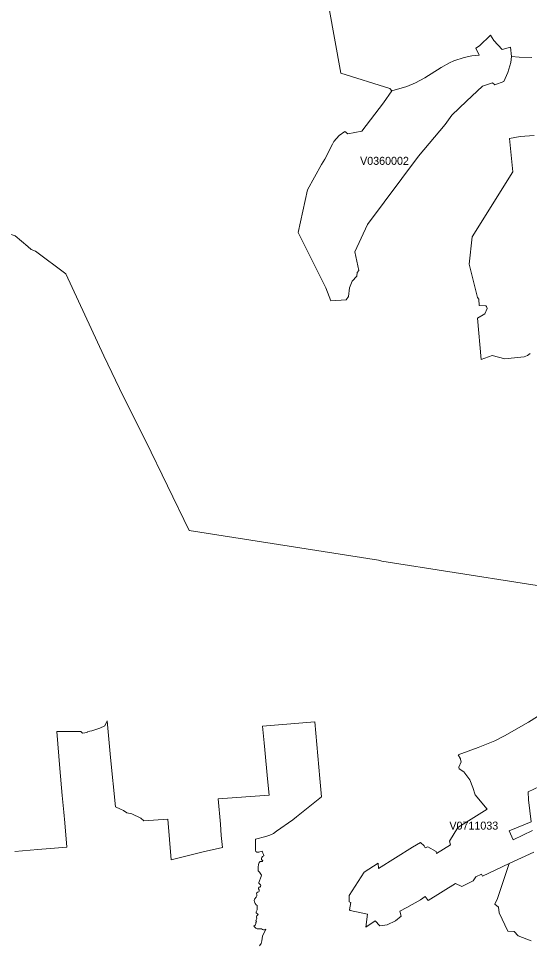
# Model space of a CAD drawing. Extents: x 369010 to 735936, y 6377141 to 6616555.
# Drawn here: x 566837 to 573220, y 6455980 to 6467547 of the extents above; entities that cross this region are included whole.
import ezdxf
from ezdxf.enums import TextEntityAlignment as Align

# ---------------------------------------------------------------- set-up
doc = ezdxf.new("R2010")
doc.units = 0
doc.header["$LTSCALE"] = 40
doc.layers.add('3', color=7, linetype='Continuous', lineweight=13)
doc.layers.add('4', color=7, linetype='Continuous')

msp = doc.modelspace()

# ---------------------------------------------------------------- linework, layer by layer
at = {"layer": '3'}
for points in [[(569883.9, 6472278.97), (570862.52, 6466864.18), (571476.21, 6466671.53), (571500.54, 6466645.05), (571688.88, 6466698.35), (571794.14, 6466742.54), (571912.48, 6466806.25), (572114.56, 6466936.17), (572219.82, 6466992.12), (572275.76, 6467019.42), (572402.04, 6467057.99), (572498.2, 6467080.16), (572590.55, 6467089.27), (572549.01, 6467175.16), (572594.36, 6467207.6), (572732.22, 6467340.17), (572774.42, 6467272.98), (572877.2, 6467161.09), (572982.46, 6467189.73), (572993.22, 6467071.89), (573090.04, 6467062.79), (573248.26, 6467058.98)], [(571039.61, 6464633.19), (571086.61, 6464398.01), (571068.24, 6464373.18), (571064.44, 6464329.98), (571002.87, 6464267.75), (570971.59, 6464181.53), (570959.84, 6464073.12), (570928.56, 6464033.9), (570739.22, 6464019.5), (570677.82, 6464184.17), (570330.59, 6464875.98), (570445.78, 6465408.24), (570620.22, 6465721.54), (570664.74, 6465789.4), (570757.26, 6465978.9), (570776.79, 6466010.35), (570843.32, 6466085.98), (570913.83, 6466136.96), (570950.4, 6466105.68), (571125.01, 6466138.28), (571397.76, 6466494.78), (571500.54, 6466645.05), (571476.21, 6466671.53), (570862.52, 6466864.18), (569883.9, 6472278.97)], [(573248.26, 6467058.98), (573090.04, 6467062.79), (572993.22, 6467071.89), (572985.44, 6466996.42), (572951.51, 6466874.28), (572898.39, 6466759.75), (572786.51, 6466719.53), (572759.2, 6466742.87), (572632.26, 6466702.15), (572432.66, 6466513.81), (572251.27, 6466340.03), (572168.35, 6466220.87), (571832.04, 6465826.47), (571196.34, 6464974.46), (571039.61, 6464633.19)], [(573226.91, 6463361.79), (573196.13, 6463336.46), (573154.26, 6463319.42), (572910.8, 6463293.76), (572755.23, 6463336.13), (572616.86, 6463286.48), (572570.85, 6463803.35), (572660.89, 6463856.97), (572690.84, 6463926.15), (572684.39, 6463949.66), (572672.64, 6463958.76), (572591.71, 6463964.05), (572587.74, 6464042.5), (572572.18, 6464062.03), (572465.43, 6464480.26), (572501.84, 6464820.21), (573012.09, 6465629.85), (572969.06, 6466049.24), (573104.44, 6466072.74), (573278.22, 6466085.82)], [(573278.22, 6466085.82), (573104.44, 6466072.74), (572969.06, 6466049.24), (573012.09, 6465629.85), (572501.84, 6464820.21), (572465.43, 6464480.26), (572572.18, 6464062.03), (572587.74, 6464042.5), (572591.71, 6463964.05), (572672.64, 6463958.76), (572684.39, 6463949.66), (572690.84, 6463926.15), (572660.89, 6463856.97), (572570.85, 6463803.35), (572616.86, 6463286.48), (572755.23, 6463336.13), (572910.8, 6463293.76), (573154.26, 6463319.42), (573196.13, 6463336.46), (573226.91, 6463361.79)], [(564500.22, 6463980.77), (564595.38, 6464043.83), (564740.2, 6464141.14), (564831.39, 6464215.79), (565086.27, 6464463.05), (565165.54, 6464536.53), (565292.32, 6464663.14), (565409.99, 6464690.45), (565799.59, 6464772.54), (565859.01, 6464792.9), (566151.45, 6464852.15), (566490.24, 6464927.95), (566793.44, 6464832.95), (566954.81, 6464698.56), (566992.87, 6464660.99), (567047.99, 6464638.81), (567426.99, 6464357.29), (567901.32, 6463333.48), (568148.75, 6462819.1), (568426.14, 6462268.13), (568970.32, 6461152.47), (571335.2, 6460782.74), (571375.58, 6460768.01), (574088.03, 6460345.31)], [(574088.03, 6460345.31), (571375.58, 6460768.01), (571335.2, 6460782.74), (568970.32, 6461152.47), (568426.14, 6462268.13), (568148.75, 6462819.1), (567901.32, 6463333.48), (567426.99, 6464357.29), (567047.99, 6464638.81), (566992.87, 6464660.99), (566954.81, 6464698.56), (566793.44, 6464832.95)], [(573239.66, 6456025.82), (573079.78, 6456086.39), (573028.8, 6456144.32), (572951.18, 6456144.98), (572842.45, 6456377.02), (572831.19, 6456444.55), (572785.68, 6456483.6), (572818.78, 6456552.95), (572967.9, 6456993.03), (572631.26, 6456831.99), (572622.33, 6456857.64), (572549.84, 6456823.88), (572516.9, 6456775.22), (572374.57, 6456702.73), (572296.28, 6456743.11), (571952.2, 6456531.44), (571917.61, 6456579.93), (571860.01, 6456538.06), (571688.06, 6456441.57), (571600.84, 6456394.73), (571617.22, 6456335.31), (571547.21, 6456276.89), (571440.3, 6456225.91), (571351.42, 6456211.85), (571291.18, 6456275.23), (571176.81, 6456196.95), (571198.16, 6456358.48), (570980.86, 6456406.15), (570969.44, 6456414.42), (570987.48, 6456505.12), (570966.13, 6456511.57), (570967.78, 6456594), (571155.46, 6456882.3), (571328.25, 6456994.35), (571333.22, 6456929.97), (571756.91, 6457195.6), (571857.37, 6457252.37), (571903.87, 6457211.33), (571918.77, 6457186.33), (571949.55, 6457201.06), (572054.65, 6457141.48), (572059.28, 6457118.31), (572231.57, 6457224.4), (572221.31, 6457271.9), (572324.58, 6457442.37), (572691.18, 6457671.43), (572542.22, 6457848.18), (572511.6, 6457939.54), (572474.37, 6458038.18), (572398.07, 6458137.82), (572340.31, 6458174.06), (572338.49, 6458193.76), (572365.46, 6458260.79), (572359.84, 6458290.58), (572356.2, 6458299.85), (572330.21, 6458347.34), (572580.45, 6458441.35), (572788, 6458526.09), (572907.99, 6458585.67), (573206.72, 6458755.97), (573817.1, 6459142.1)], [(573817.1, 6459142.1), (573206.72, 6458755.97), (572907.99, 6458585.67), (572788, 6458526.09), (572580.45, 6458441.35), (572330.21, 6458347.34), (572356.2, 6458299.85), (572359.84, 6458290.58), (572365.46, 6458260.79), (572338.49, 6458193.76), (572340.31, 6458174.06), (572398.07, 6458137.82), (572474.37, 6458038.18), (572511.6, 6457939.54), (572542.22, 6457848.18), (572691.18, 6457671.43), (572324.58, 6457442.37), (572221.31, 6457271.9), (572231.57, 6457224.4), (572059.28, 6457118.31), (572054.65, 6457141.48), (571949.55, 6457201.06), (571918.77, 6457186.33), (571903.87, 6457211.33), (571857.37, 6457252.37), (571756.91, 6457195.6), (571333.22, 6456929.97), (571328.25, 6456994.35), (571155.46, 6456882.3), (570967.78, 6456594), (570966.13, 6456511.57), (570987.48, 6456505.12), (570969.44, 6456414.42), (570980.86, 6456406.15), (571198.16, 6456358.48), (571176.81, 6456196.95), (571291.18, 6456275.23), (571351.42, 6456211.85), (571440.3, 6456225.91), (571547.21, 6456276.89), (571617.22, 6456335.31), (571600.84, 6456394.73), (571688.06, 6456441.57), (571860.01, 6456538.06), (571917.61, 6456579.93), (571952.2, 6456531.44), (572296.28, 6456743.11), (572374.57, 6456702.73), (572516.9, 6456775.22), (572549.84, 6456823.88), (572622.33, 6456857.64), (572631.26, 6456831.99), (572967.9, 6456993.03), (573272.43, 6457133.54)], [(566791.29, 6457141.65), (567075.96, 6457166.64), (567441.72, 6457196.6), (567415.57, 6457499.96), (567400.84, 6457632.2), (567383.13, 6457840.9), (567352.35, 6458178.86), (567313.29, 6458638.8), (567613.02, 6458642.44), (567636.19, 6458621.09), (567663.16, 6458624.73), (567696.76, 6458634.16), (567702.22, 6458639.62), (567752.54, 6458650.88), (567851.18, 6458684.31), (567914.4, 6458711.45), (567945.18, 6458772.86), (567984.24, 6458315.73), (568048.46, 6457698.4), (568109.86, 6457670.43), (568147.1, 6457655.54), (568190.79, 6457623.93), (568254.18, 6457613.67), (568364.9, 6457556.9), (568402.14, 6457526.11), (568700.87, 6457545.64), (568742.75, 6457036.39), (569142.77, 6457136.02), (569385.73, 6457192.79), (569369.01, 6457339.92), (569358.75, 6457482.42), (569328.96, 6457801.68), (569966.48, 6457846.36), (569946.95, 6458048.44), (569913.36, 6458411.56), (569904.09, 6458497.29), (569885.55, 6458705.83), (570336.88, 6458744.89), (570537.8, 6458760.77), (570602.02, 6458052.09), (570621.55, 6457824.02), (570496.92, 6457724.39), (570310.73, 6457573.61), (570263.23, 6457536.38), (570060.49, 6457393.88), (570021.43, 6457367.89), (569974.76, 6457345.55), (569925.44, 6457329.66), (569797.01, 6457296.06), (569797.01, 6457157.37), (569802.63, 6457141.48), (569812.9, 6457132.21), (569837.06, 6457134.04), (569880.92, 6457146.28), (569886.21, 6457139.33), (569887.7, 6457122.78), (569898.13, 6457102.59), (569901.94, 6457092.82), (569901.94, 6457087.69), (569886.21, 6457077.93), (569874.96, 6457066.67)], [(568190.79, 6457623.93), (568147.1, 6457655.54), (568109.86, 6457670.43), (568048.46, 6457698.4), (567984.24, 6458315.73), (567945.18, 6458772.86), (567914.4, 6458711.45), (567851.18, 6458684.31), (567752.54, 6458650.88), (567702.22, 6458639.62), (567696.76, 6458634.16), (567663.16, 6458624.73), (567636.19, 6458621.09), (567613.02, 6458642.44), (567313.29, 6458638.8), (567352.35, 6458178.86), (567383.13, 6457840.9), (567400.84, 6457632.2), (567415.57, 6457499.96), (567441.72, 6457196.6), (567075.96, 6457166.64), (566791.29, 6457141.65)], [(569776.15, 6456207.21), (569791.05, 6456219.96), (569798.66, 6456228.89), (569799.32, 6456243.79), (569802.3, 6456254.38), (569806.77, 6456260.34), (569808.26, 6456267.79), (569803.13, 6456280.53), (569804.62, 6456288.81), (569811.24, 6456297.74), (569812.9, 6456308.17), (569809.75, 6456323.23), (569809.09, 6456331.51), (569812.07, 6456338.13), (569822.5, 6456346.4), (569828.45, 6456354.68), (569823.98, 6456362.12), (569811.41, 6456370.4), (569805.28, 6456377.19), (569806.11, 6456388.27), (569816.54, 6456413.1), (569819.52, 6456451.99), (569816.54, 6456465.4), (569803.79, 6456477.48), (569793.37, 6456491.71), (569782.94, 6456511.08), (569782.11, 6456528.29), (569782.94, 6456545.5), (569803.79, 6456570.33), (569812.9, 6456586.71), (569815.05, 6456603.26), (569810.58, 6456613.69), (569812.07, 6456623.46), (569822.5, 6456632.39), (569839.71, 6456638.35), (569842.69, 6456648.12), (569842.69, 6456661.69), (569833.09, 6456675.09), (569833.09, 6456686.35), (569839.05, 6456694.62), (569850.96, 6456698.26), (569861.39, 6456704.22), (569862.88, 6456715.48), (569860.73, 6456725.24), (569839.05, 6456745.43), (569839.71, 6456753.04), (569869.66, 6456831.49), (569871.15, 6456847.38), (569848.81, 6456883.3), (569831.6, 6456899.02), (569828.62, 6456911.76), (569832.26, 6456944.7), (569833.75, 6456977.63), (569842.02, 6457004.61), (569856.26, 6457015.7), (569884.72, 6457018.02), (569887.7, 6457024.8), (569884.72, 6457031.42), (569874.13, 6457042.01), (569871.98, 6457053.93), (569874.96, 6457066.67), (569886.21, 6457077.93), (569901.94, 6457087.69), (569901.94, 6457092.82), (569898.13, 6457102.59), (569887.7, 6457122.78), (569886.21, 6457139.33), (569880.92, 6457146.28), (569837.06, 6457134.04), (569812.9, 6457132.21), (569802.63, 6457141.48), (569797.01, 6457157.37), (569797.01, 6457296.06), (569925.44, 6457329.66), (569974.76, 6457345.55), (570021.43, 6457367.89), (570060.49, 6457393.88), (570263.23, 6457536.38), (570310.73, 6457573.61), (570496.92, 6457724.39), (570621.55, 6457824.02), (570602.02, 6458052.09), (570537.8, 6458760.77), (570336.88, 6458744.89), (569885.55, 6458705.83), (569904.09, 6458497.29), (569913.36, 6458411.56), (569946.95, 6458048.44), (569966.48, 6457846.36), (569328.96, 6457801.68), (569358.75, 6457482.42), (569369.01, 6457339.92), (569385.73, 6457192.79), (569142.77, 6457136.02), (568742.75, 6457036.39), (568700.87, 6457545.64), (568402.14, 6457526.11), (568364.9, 6457556.9), (568254.18, 6457613.67), (568190.79, 6457623.93)], [(573415.26, 6457987.87), (573204.9, 6457888.24), (573205.89, 6457785.79), (573240.32, 6457512.05), (572967.57, 6457400.33), (573014.07, 6457288.62), (573257.03, 6457405.96)], [(573257.03, 6457405.96), (573014.07, 6457288.62), (572967.57, 6457400.33), (573240.32, 6457512.05), (573205.89, 6457785.79), (573204.9, 6457888.24), (573415.26, 6457987.87)], [(569874.96, 6457066.67), (569871.98, 6457053.93), (569874.13, 6457042.01), (569884.72, 6457031.42), (569887.7, 6457024.8), (569884.72, 6457018.02), (569856.26, 6457015.7), (569842.02, 6457004.61), (569833.75, 6456977.63), (569832.26, 6456944.7), (569828.62, 6456911.76), (569831.6, 6456899.02), (569848.81, 6456883.3), (569871.15, 6456847.38), (569869.66, 6456831.49), (569839.71, 6456753.04), (569839.05, 6456745.43), (569860.73, 6456725.24), (569862.88, 6456715.48), (569861.39, 6456704.22), (569850.96, 6456698.26), (569839.05, 6456694.62), (569833.09, 6456686.35), (569833.09, 6456675.09), (569842.69, 6456661.69), (569842.69, 6456648.12), (569839.71, 6456638.35), (569822.5, 6456632.39), (569812.07, 6456623.46), (569810.58, 6456613.69), (569815.05, 6456603.26), (569812.9, 6456586.71), (569803.79, 6456570.33), (569782.94, 6456545.5), (569782.11, 6456528.29), (569782.94, 6456511.08), (569793.37, 6456491.71), (569803.79, 6456477.48), (569816.54, 6456465.4), (569819.52, 6456451.99), (569816.54, 6456413.1), (569806.11, 6456388.27), (569805.28, 6456377.19), (569811.41, 6456370.4), (569823.98, 6456362.12), (569828.45, 6456354.68), (569822.5, 6456346.4), (569812.07, 6456338.13), (569809.09, 6456331.51), (569809.75, 6456323.23), (569812.9, 6456308.17), (569811.24, 6456297.74), (569804.62, 6456288.81), (569803.13, 6456280.53), (569808.26, 6456267.79), (569806.77, 6456260.34), (569802.3, 6456254.38), (569799.32, 6456243.79), (569798.66, 6456228.89), (569791.05, 6456219.96), (569776.15, 6456207.21), (569790.39, 6456196.62), (569803.13, 6456184.7), (569819.52, 6456177.92), (569836.73, 6456176.43), (569856.92, 6456177.92), (569871.15, 6456174.94), (569884.72, 6456167.49), (569895.81, 6456163.02), (569910.87, 6456164.51), (569924.28, 6456169.64), (569886.21, 6456085.9), (569878.6, 6456055.94), (569877.11, 6456025.99), (569869, 6455993.05), (569847.98, 6455962.27)], [(573272.43, 6457133.54), (572967.9, 6456993.03), (572818.78, 6456552.95), (572785.68, 6456483.6), (572831.19, 6456444.55), (572842.45, 6456377.02), (572951.18, 6456144.98), (573028.8, 6456144.32), (573079.78, 6456086.39), (573239.66, 6456025.82)], [(569847.98, 6455962.27), (569869, 6455993.05), (569877.11, 6456025.99), (569878.6, 6456055.94), (569886.21, 6456085.9), (569924.28, 6456169.64), (569910.87, 6456164.51), (569895.81, 6456163.02), (569884.72, 6456167.49), (569871.15, 6456174.94), (569856.92, 6456177.92), (569836.73, 6456176.43), (569819.52, 6456177.92), (569803.13, 6456184.7), (569790.39, 6456196.62), (569776.15, 6456207.21)]]:
    msp.add_lwpolyline(points, dxfattribs=at)
msp.add_lwpolyline([(571500.54, 6466645.05), (571397.76, 6466494.78), (571125.01, 6466138.28), (570950.4, 6466105.68), (570913.83, 6466136.96), (570843.32, 6466085.98), (570776.79, 6466010.35), (570757.26, 6465978.9), (570664.74, 6465789.4), (570620.22, 6465721.54), (570445.78, 6465408.24), (570330.59, 6464875.98), (570677.82, 6464184.17), (570739.22, 6464019.5), (570928.56, 6464033.9), (570959.84, 6464073.12), (570971.59, 6464181.53), (571002.87, 6464267.75), (571064.44, 6464329.98), (571068.24, 6464373.18), (571086.61, 6464398.01), (571039.61, 6464633.19), (571196.34, 6464974.46), (571832.04, 6465826.47), (572168.35, 6466220.87), (572251.27, 6466340.03), (572432.66, 6466513.81), (572632.26, 6466702.15), (572759.2, 6466742.87), (572786.51, 6466719.53), (572898.39, 6466759.75), (572951.51, 6466874.28), (572985.44, 6466996.42), (572993.22, 6467071.89), (572982.46, 6467189.73), (572877.2, 6467161.09), (572774.42, 6467272.98), (572732.22, 6467340.17), (572594.36, 6467207.6), (572549.01, 6467175.16), (572590.55, 6467089.27), (572498.2, 6467080.16), (572402.04, 6467057.99), (572275.76, 6467019.42), (572219.82, 6466992.12), (572114.56, 6466936.17), (571912.48, 6466806.25), (571794.14, 6466742.54), (571688.88, 6466698.35)], close=True, dxfattribs=at)

# ---------------------------------------------------------------- texts
at = {"layer": '4'}
for s, p in [('V0360002', (571408.62, 6465719.08)), ('V0711033', (572524.37, 6457415.16))]:
    msp.add_text(s, height=100, dxfattribs=at).set_placement(p, align=Align.CENTER)

doc.saveas('drawing.dxf')
